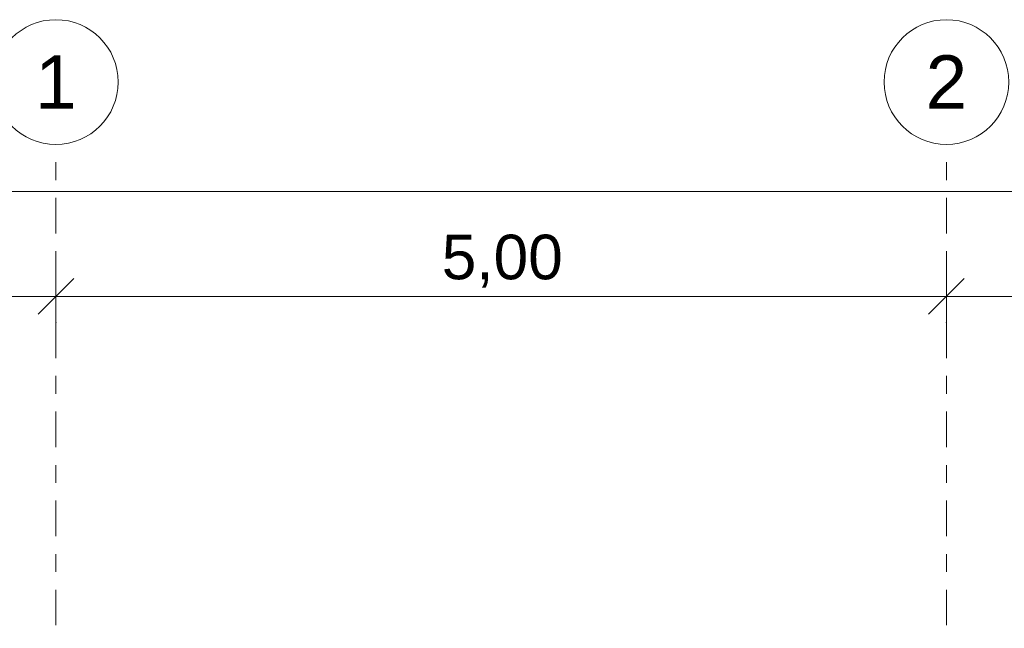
# Model space of a CAD drawing. Header units: metres. Extents: x -52 to 321, y -8 to 26.
# Tile 73 of 320: x -43.79 to -38.26, y 7.28 to 10.7. Entities that reach past the tile are written whole.
import ezdxf
from ezdxf.enums import TextEntityAlignment as Align

# ---------------------------------------------------------------- set-up
doc = ezdxf.new("R2010")
doc.units = ezdxf.units.M
doc.header["$MEASUREMENT"] = 0
doc.linetypes.add('Raster', pattern=[0.4, 0.2, -0.1, 0, -0.1])
doc.layers.add('90 Achsraster', color=7, linetype='Continuous')
doc.layers.add('94 Genehmigungsplanung Bemaßung', color=7, linetype='Continuous')
doc.styles.add('ERSTELLTER_STIL_1', font='arial.ttf')
doc.styles.add('ERSTELLTER_STIL_2', font='arial.ttf')
doc.dimstyles.new('ERSTELLTER_STIL__1', dxfattribs={"dimtxt": 0.25, "dimasz": 0.19, "dimexe": 0.18, "dimexo": 0.1, "dimgap": 0, "dimtad": 1, "dimtih": 1, "dimtoh": 1, "dimzin": 0, "dimdsep": 46, "dimtxsty": 'ERSTELLTER_STIL_2', "dimblk": 'ARROWHEAD_6', "dimblk1": 'ARROWHEAD_6', "dimblk2": 'ARROWHEAD_6', "dimcen": 0.09, "dimclrd": 7, "dimclre": 7, "dimclrt": 7, "dimazin": 0, "dimtfac": 1, "dimtdec": 4, "dimtmove": 0, "dimatfit": 3, "dimfxl": 1, "dimtolj": 1, "dimtzin": 0, "dimarcsym": 0})

# ---------------------------------------------------------------- blocks, each defined once
blk = doc.blocks.new('Standard-Rastermarker[1]_1', base_point=(-38.5897, 10))
at = {"layer": '90 Achsraster', "color": 14, "linetype": 'Raster', "lineweight": 18, "true_color": 0xa80000}
for q in [(-38.5897, 10), (-38.5897, -1)]:
    blk.add_line((-38.5897, 9), q, dxfattribs=at)
at = {"layer": '90 Achsraster', "color": 14, "linetype": 'Continuous', "lineweight": 18, "true_color": 0xa80000, "flags": 128}
blk.add_lwpolyline([(-38.5897, 10, 1), (-38.5897, 10.7, 1)], format="xyb", close=True, dxfattribs=at)
at = {"layer": '90 Achsraster', "color": 14, "linetype": 'Raster', "lineweight": 18, "true_color": 0xa80000}
blk.add_point((-38.5897, 9), dxfattribs=at)
blk.add_point((-38.5897, 9), dxfattribs=at)
at = {"layer": '90 Achsraster', "color": 14, "lineweight": 18, "true_color": 0xa80000, "style": 'ERSTELLTER_STIL_1'}
for tag, p in [('AC_MarkerText_1_0', (-38.5897, 10.5)), ('AC_MarkerText_1_1', (-38.5897, -2.2))]:
    blk.add_attdef(tag, text='', height=0.3, rotation=360, dxfattribs=at).set_placement(p, align=Align.TOP_CENTER)
blk = doc.blocks.new('Standard-Rastermarker[9]_1', base_point=(-43.5897, 10))
at = {"layer": '90 Achsraster', "color": 14, "linetype": 'Raster', "lineweight": 18, "true_color": 0xa80000}
for q in [(-43.5897, 10), (-43.5897, -1)]:
    blk.add_line((-43.5897, 9), q, dxfattribs=at)
at = {"layer": '90 Achsraster', "color": 14, "linetype": 'Continuous', "lineweight": 18, "true_color": 0xa80000, "flags": 128}
blk.add_lwpolyline([(-43.5897, 10, 1), (-43.5897, 10.7, 1)], format="xyb", close=True, dxfattribs=at)
at = {"layer": '90 Achsraster', "color": 14, "linetype": 'Raster', "lineweight": 18, "true_color": 0xa80000}
blk.add_point((-43.5897, 9), dxfattribs=at)
blk.add_point((-43.5897, 9), dxfattribs=at)
at = {"layer": '90 Achsraster', "color": 14, "lineweight": 18, "true_color": 0xa80000, "style": 'ERSTELLTER_STIL_1'}
for tag, p in [('AC_MarkerText_1_0', (-43.5897, 10.5)), ('AC_MarkerText_1_1', (-43.5897, -2.2))]:
    blk.add_attdef(tag, text='', height=0.3, rotation=360, dxfattribs=at).set_placement(p, align=Align.TOP_CENTER)
blk = doc.blocks.new('*D18', base_point=(-33357.279, 0))
at = {"layer": '94 Genehmigungsplanung Bemaßung', "color": 7, "linetype": 'Continuous', "lineweight": 13}
for p, q in [((-43.9997, 9.5481), (-43.9997, 9.9231)), ((-28.1801, 9.5481), (-28.1801, 9.9231)), ((-43.8997, 9.8356), (-44.0997, 9.6356)), ((-28.2801, 9.6356), (-28.0801, 9.8356)), ((-43.9997, 9.7356), (-28.1801, 9.7356)), ((-28.1801, 9.7356), (-28.0301, 9.7356))]:
    blk.add_line(p, q, dxfattribs=at)
at = {"layer": '94 Genehmigungsplanung Bemaßung', "color": 7, "lineweight": 13, "insert": (-36.5189, 9.7856), "char_height": 0.25, "attachment_point": 7, "style": 'ERSTELLTER_STIL_2'}
blk.add_mtext('\\A1;{\\pql;\\fArial|b0|i0|c0|p0;\\W1.000000;15,82}', dxfattribs=at)
blk = doc.blocks.new('ARROWHEAD_6')
at = {"color": 0, "linetype": 'Continuous', "lineweight": 0}
for p, q in [((-0.5, -0.5), (0.5, 0.5)), ((0, 0), (-1, 0))]:
    blk.add_line(p, q, dxfattribs=at)
blk = doc.blocks.new('*D19', base_point=(-33357.279, 0))
at = {"layer": '94 Genehmigungsplanung Bemaßung', "color": 7, "linetype": 'Continuous', "lineweight": 13}
for p, q in [((-43.9997, 8.9588), (-43.9997, 9.3338)), ((-43.5897, 8.9588), (-43.5897, 9.3338)), ((-43.8997, 9.2463), (-44.0997, 9.0463)), ((-43.4897, 9.2463), (-43.6897, 9.0463)), ((-44.1497, 9.1463), (-43.9997, 9.1463)), ((-43.9997, 9.1463), (-43.5897, 9.1463))]:
    blk.add_line(p, q, dxfattribs=at)
at = {"layer": '94 Genehmigungsplanung Bemaßung', "color": 7, "lineweight": 13, "insert": (-44.481, 9.1963), "char_height": 0.25, "attachment_point": 7, "style": 'ERSTELLTER_STIL_2'}
blk.add_mtext('\\A1;{\\pql;\\fArial|b0|i0|c0|p0;\\W1.000000;41}', dxfattribs=at)
blk = doc.blocks.new('*D20', base_point=(-33357.279, 0))
at = {"layer": '94 Genehmigungsplanung Bemaßung', "color": 7, "linetype": 'Continuous', "lineweight": 13}
for p, q in [((-43.5897, 8.9588), (-43.5897, 9.3338)), ((-38.5897, 8.9588), (-38.5897, 9.3338)), ((-43.4897, 9.2463), (-43.6897, 9.0463)), ((-38.4897, 9.2463), (-38.6897, 9.0463)), ((-43.5897, 9.1463), (-38.5897, 9.1463))]:
    blk.add_line(p, q, dxfattribs=at)
at = {"layer": '94 Genehmigungsplanung Bemaßung', "color": 7, "lineweight": 13, "insert": (-41.4233, 9.1963), "char_height": 0.25, "attachment_point": 7, "style": 'ERSTELLTER_STIL_2'}
blk.add_mtext('\\A1;{\\pql;\\fArial|b0|i0|c0|p0;\\W1.000000;5,00}', dxfattribs=at)
blk = doc.blocks.new('*D21', base_point=(-33357.279, 0))
at = {"layer": '94 Genehmigungsplanung Bemaßung', "color": 7, "linetype": 'Continuous', "lineweight": 13}
for p, q in [((-38.5897, 8.9588), (-38.5897, 9.3338)), ((-33.5897, 8.9588), (-33.5897, 9.3338)), ((-38.4897, 9.2463), (-38.6897, 9.0463)), ((-33.4897, 9.2463), (-33.6897, 9.0463)), ((-38.5897, 9.1463), (-33.5897, 9.1463))]:
    blk.add_line(p, q, dxfattribs=at)
at = {"layer": '94 Genehmigungsplanung Bemaßung', "color": 7, "lineweight": 13, "insert": (-36.4233, 9.1963), "char_height": 0.25, "attachment_point": 7, "style": 'ERSTELLTER_STIL_2'}
blk.add_mtext('\\A1;{\\pql;\\fArial|b0|i0|c0|p0;\\W1.000000;5,00}', dxfattribs=at)

msp = doc.modelspace()

# ---------------------------------------------------------------- block references
at = {"layer": '90 Achsraster', "color": 7, "linetype": 'Continuous', "lineweight": 18}
ref = msp.add_blockref('Standard-Rastermarker[9]_1', (-43.5897, 10), dxfattribs=at)
ref.add_attrib('AC_MarkerText_1', '1', dxfattribs={"color": 14, "lineweight": 18, "true_color": 0xa80000, "height": 0.3, "rotation": 360, "style": 'ERSTELLTER_STIL_1'}).set_placement((-43.5897, 10.5), align=Align.TOP_CENTER)
ref = msp.add_blockref('Standard-Rastermarker[1]_1', (-38.5897, 10), dxfattribs=at)
ref.add_attrib('AC_MarkerText_1', '2', dxfattribs={"color": 14, "lineweight": 18, "true_color": 0xa80000, "height": 0.3, "rotation": 360, "style": 'ERSTELLTER_STIL_1'}).set_placement((-38.5897, 10.5), align=Align.TOP_CENTER)

# ---------------------------------------------------------------- dimensions: what is measured, and where the dimension line sits
at = {"layer": '94 Genehmigungsplanung Bemaßung', "color": 7, "linetype": 'Continuous', "lineweight": 13}
for base, p1, p2, picture, middle in [((-43.5897, 9.1463), (-43.9997, 1.2), (-43.5897, 10.35), '*D19', (-44.2908, 9.3213)), ((-38.5897, 9.1463), (-43.5897, 10.35), (-38.5897, 10.35), '*D20', (-41.0997, 9.3213)), ((-33.5897, 9.1463), (-38.5897, 10.35), (-33.5897, 10.35), '*D21', (-36.0997, 9.3213)), ((-28.1801, 9.7356), (-43.9997, 1.2), (-28.1801, 1.2), '*D18', (-36.1001, 9.9106))]:
    dim = msp.add_linear_dim(base=base, p1=p1, p2=p2, dimstyle='ERSTELLTER_STIL__1', dxfattribs=at)
    dim.commit()
    dim.dimension.update_dxf_attribs({"geometry": picture, "text_midpoint": middle, "dimtype": 160})

doc.saveas('drawing.dxf')
